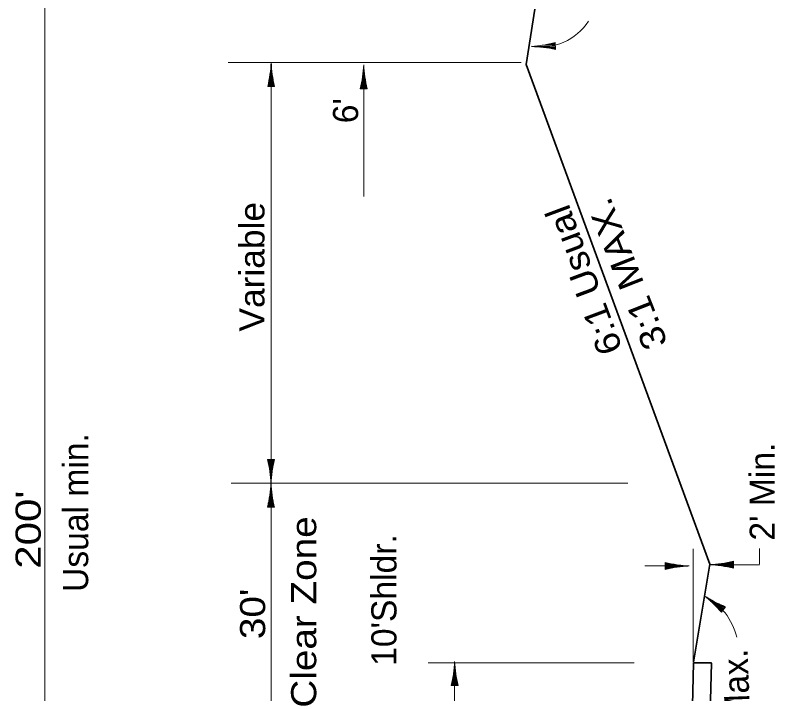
# Model space of a CAD drawing. Extents: x 2363427 to 2368559, y 6957299 to 6980140.
# Drawn here: x 2364695 to 2365118, y 6961810.7 to 6962188.4 of the extents above; entities that cross this region are included whole.
import ezdxf
from ezdxf.enums import TextEntityAlignment as Align

# ---------------------------------------------------------------- set-up
doc = ezdxf.new("R2010")
doc.units = 0
doc.header["$LTSCALE"] = 5.6
for name, color, linetype, lineweight in [('1', 7, 'Continuous', 13), ('3', 7, 'Continuous', 35), ('4', 7, 'Continuous', 13)]:
    doc.layers.add(name, color=color, linetype=linetype, lineweight=lineweight)

msp = doc.modelspace()

# ---------------------------------------------------------------- linework, layer by layer
at = {"layer": '1'}
for p, q in [((2364835.571, 6961941.076), (2364839.401, 6961941.075)), ((2364835.921, 6961941.076), (2364835.921, 6961939.491)), ((2364836.421, 6961941.076), (2364836.419, 6961936.8)), ((2364836.921, 6961941.076), (2364836.919, 6961933.726)), ((2364837.421, 6961941.076), (2364837.417, 6961928.512)), ((2364837.921, 6961941.076), (2364837.919, 6961932.466)), ((2364838.421, 6961941.076), (2364838.419, 6961936.214)), ((2364838.921, 6961941.075), (2364838.921, 6961938.694)), ((2364837.493, 6961914.58), (2364837.493, 6961927.144)), ((2364836.493, 6961914.58), (2364836.493, 6961919.442)), ((2364836.993, 6961914.58), (2364836.993, 6961923.189)), ((2364837.993, 6961914.58), (2364837.993, 6961921.93)), ((2364835.993, 6961914.58), (2364835.993, 6961916.961)), ((2364838.493, 6961914.58), (2364838.493, 6961918.856)), ((2364838.993, 6961914.58), (2364838.993, 6961916.164)), ((2364839.343, 6961914.58), (2364835.513, 6961914.58)), ((2364939.819, 6961815.262), (2364939.819, 6961827.826)), ((2364939.319, 6961815.262), (2364939.319, 6961823.872)), ((2364940.319, 6961815.262), (2364940.319, 6961822.612)), ((2364938.819, 6961815.262), (2364938.819, 6961820.124)), ((2364939.755, 6961768.912), (2364939.755, 6961818.94)), ((2364940.819, 6961815.262), (2364940.819, 6961819.538)), ((2364941.669, 6961815.262), (2364937.839, 6961815.262)), ((2364938.319, 6961815.262), (2364938.319, 6961817.644)), ((2364941.319, 6961815.262), (2364941.319, 6961816.847))]:
    msp.add_line(p, q, dxfattribs=at)
for centre, start, end in [((2364765.357, 6961924.204), 2.82649, 13.51254), ((2364909.604, 6961924.161), 166.45333, 177.13938), ((2364765.305, 6961931.474), 346.47039, 357.15644), ((2364909.552, 6961931.474), 182.84356, 193.52961), ((2364867.631, 6961832.157), 346.47039, 357.15644), ((2365011.878, 6961832.157), 182.84356, 193.52961)]:
    msp.add_arc(centre, 72.212, start, end, dxfattribs=at)
at = {"layer": '3'}
for p, q in [((2364979.497, 6962160.98), (2364984.483, 6962191.824)), ((2364979.497, 6962160.98), (2365081.845, 6961882.734)), ((2365072.825, 6961828.212), (2365081.845, 6961882.734)), ((2365082.733, 6961827.891), (2365072.731, 6961827.891)), ((2365081.063, 6961756.227), (2365082.731, 6961827.774))]:
    msp.add_line(p, q, dxfattribs=at)
msp.add_lwpolyline([(2365067.933, 6961636.594), (2365071.065, 6961756.46), (2365072.731, 6961827.891)], dxfattribs=at)
at = {"layer": '3', "lineweight": 13}
msp.add_lwpolyline([(2365071.87, 6961776.586), (2365081.31, 6961776.586), (2365082.733, 6961827.891), (2365072.731, 6961827.891)], close=True, dxfattribs=at)
at = {"layer": '4'}
for p, q in [((2364711.601, 6961383.064), (2364711.601, 6962455.938)), ((2364995.82, 6962173.187), (2364995.92, 6962169.359)), ((2364995.869, 6962171.339), (2364983.309, 6962171.011)), ((2364995.882, 6962170.839), (2364987.274, 6962170.614)), ((2364995.856, 6962171.838), (2364988.508, 6962171.647)), ((2364995.895, 6962170.339), (2364991.034, 6962170.212)), ((2364995.842, 6962172.338), (2364991.568, 6962172.227)), ((2364995.907, 6962169.838), (2364993.527, 6962169.777)), ((2364995.829, 6962172.838), (2364994.245, 6962172.796)), ((2364976.879, 6962162.051), (2364813.695, 6962162.051)), ((2364837.569, 6961548.305), (2364837.569, 6962162.051)), ((2364837.63, 6962148.739), (2364837.634, 6962161.303)), ((2364889.112, 6962087.551), (2364889.112, 6962160.81)), ((2364837.13, 6962148.739), (2364837.132, 6962157.349)), ((2364889.178, 6962147.499), (2364889.178, 6962160.063)), ((2364836.63, 6962148.739), (2364836.632, 6962153.601)), ((2364838.13, 6962148.739), (2364838.132, 6962156.088)), ((2364838.63, 6962148.738), (2364838.632, 6962153.015)), ((2364888.178, 6962147.499), (2364888.178, 6962152.361)), ((2364888.678, 6962147.499), (2364888.678, 6962156.108)), ((2364889.678, 6962147.499), (2364889.678, 6962154.849)), ((2364839.48, 6962148.738), (2364835.65, 6962148.74)), ((2364836.13, 6962148.74), (2364836.132, 6962151.121)), ((2364839.13, 6962148.738), (2364839.13, 6962150.324)), ((2364887.678, 6962147.499), (2364887.678, 6962149.88)), ((2364890.178, 6962147.499), (2364890.178, 6962151.775)), ((2364890.678, 6962147.499), (2364890.678, 6962149.083)), ((2364891.028, 6962147.499), (2364887.198, 6962147.499)), ((2365036.231, 6961927.891), (2364815.359, 6961927.891)), ((2365072.569, 6961828.417), (2365072.569, 6961891.353)), ((2365109.573, 6961882.858), (2365109.573, 6961891.502)), ((2365070.349, 6961881.843), (2365045.645, 6961881.843)), ((2365057.037, 6961879.928), (2365057.037, 6961883.758)), ((2365057.037, 6961883.278), (2365059.419, 6961883.278)), ((2365057.037, 6961882.778), (2365061.899, 6961882.778)), ((2365057.037, 6961882.278), (2365065.647, 6961882.278)), ((2365057.037, 6961881.778), (2365069.601, 6961881.778)), ((2365057.037, 6961881.278), (2365064.387, 6961881.278)), ((2365095.043, 6961882.576), (2365082.479, 6961882.576)), ((2365082.911, 6961882.51), (2365109.489, 6961882.51)), ((2365095.043, 6961882.076), (2365086.433, 6961882.076)), ((2365095.043, 6961883.076), (2365087.693, 6961883.076)), ((2365095.043, 6961881.576), (2365090.181, 6961881.576)), ((2365095.043, 6961883.576), (2365090.767, 6961883.576)), ((2365095.043, 6961884.076), (2365093.457, 6961884.076)), ((2365095.043, 6961884.426), (2365095.043, 6961880.596)), ((2365057.037, 6961880.778), (2365061.313, 6961880.778)), ((2365057.037, 6961880.278), (2365058.621, 6961880.278)), ((2365095.043, 6961881.076), (2365092.661, 6961881.076)), ((2365089.575, 6961857.632), (2365079.335, 6961864.912)), ((2365089.285, 6961857.224), (2365082.269, 6961862.212)), ((2365089.865, 6961858.04), (2365083.875, 6961862.298)), ((2365090.155, 6961858.447), (2365086.669, 6961860.924)), ((2365088.997, 6961856.816), (2365085.033, 6961859.634)), ((2365088.707, 6961856.409), (2365086.765, 6961857.789)), ((2365090.647, 6961859.14), (2365088.429, 6961856.018)), ((2365090.445, 6961858.854), (2365089.153, 6961859.772)), ((2365039.731, 6961827.891), (2364924.951, 6961827.891))]:
    msp.add_line(p, q, dxfattribs=at)
for centre, radius, start, end in [((2364987.787, 6962202.473), 31.768, 260.35981, 326.74144), ((2364977.1, 6962242.932), 72.212, 274.33889, 285.02494), ((2364980.864, 6962098.735), 72.212, 77.96572, 88.65177), ((2364765.447, 6962165.655), 72.212, 346.45333, 357.13938), ((2364909.694, 6962165.612), 72.212, 182.82649, 193.51254), ((2364816.989, 6962164.393), 72.212, 346.47039, 357.15644), ((2364961.236, 6962164.393), 72.212, 182.84356, 193.52961), ((2365073.931, 6961953.967), 72.212, 256.47039, 267.15644), ((2365073.931, 6961809.72), 72.212, 92.84356, 103.52961), ((2365078.149, 6961954.635), 72.212, 272.84356, 283.52961), ((2365078.149, 6961810.388), 72.212, 76.47039, 87.15644), ((2365062.897, 6961834.02), 34.94, 13.44028, 63.14536), ((2365033.981, 6961808.583), 72.212, 41.06336, 51.74941), ((2365117.555, 6961926.152), 72.212, 237.43652, 248.12257)]:
    msp.add_arc(centre, radius, start, end, dxfattribs=at)

# ---------------------------------------------------------------- texts
at = {"layer": '1'}
for s, width, p in [('Variable', 1.05, (2364833.852, 6962048.367)), ("200'", 1.25, (2364709.238, 6961902.016)), ('Clear Zone', 1.15, (2364862.682, 6961856.197)), ("30'", 1.15, (2364834.242, 6961855.152))]:
    msp.add_text(s, height=14, rotation=90, dxfattribs=dict(at, width=width)).set_placement(p, align=Align.CENTER)
for s, p in [('Usual min.', (2364735.676, 6961911.559)), ("10'Shldr.", (2364907.366, 6961862.878))]:
    msp.add_text(s, height=14, rotation=90, dxfattribs=at).set_placement(p, align=Align.CENTER)
at = {"layer": '4'}
for s, rotation, p in [("6' ", 90, (2364886.001, 6962137.834)), ("2' Min.", 90, (2365118.046, 6961923.212)), ('6:1 Max.', 92.174, (2365104.166, 6961800.017))]:
    msp.add_text(s, height=14, rotation=rotation, dxfattribs=at).set_placement(p, align=Align.CENTER)
for s, rotation, width, p in [('3:1 MAX.', 111.536, 1.15, (2365042.385, 6962046.901)), ('6:1 Usual', 110.485, 1.1, (2365018.272, 6962043.332))]:
    msp.add_text(s, height=14, rotation=rotation, dxfattribs=dict(at, width=width)).set_placement(p, align=Align.CENTER)

doc.saveas('drawing.dxf')
